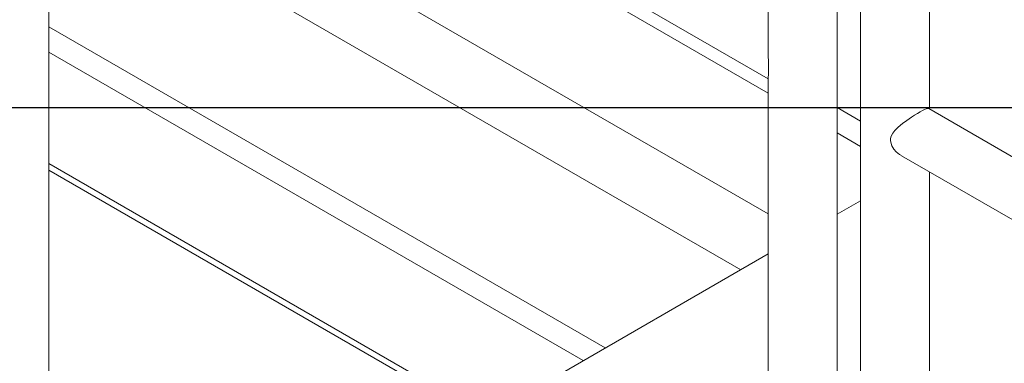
# Model space of a CAD drawing. Header units: millimetres. Extents: x 525 to 29324, y 175 to 20618.
# Tile 397 of 588: x 21054 to 21657, y 13949 to 14160. Entities that reach past the tile are written whole.
import ezdxf

# ---------------------------------------------------------------- set-up
doc = ezdxf.new("R2010")
doc.units = ezdxf.units.MM
doc.linetypes.add('SLD-Continua', pattern=[0])
doc.layers.add('COTAS', color=1, linetype='SLD-Continua')

msp = doc.modelspace()

# ---------------------------------------------------------------- linework, layer by layer
at = {"color": 7, "linetype": 'SLD-Continua', "lineweight": 18, "ltscale": 35}
for p, q in [((21512.56, 14498.49), (21512.56, 14136.52)), ((21554.73, 13654.09), (21554.73, 14498.49)), ((21569.13, 14465.85), (21569.13, 13621.44)), ((21611.3, 14105.47), (21611.3, 14465.85)), ((21054.46, 14388.28), (21512.56, 14123.89)), ((21071.54, 13932.96), (21071.54, 14378.43)), ((21512.56, 14115.15), (21071.54, 14369.69)), ((21512.56, 14115.15), (21071.54, 14369.69)), ((21512.56, 14115.15), (21071.54, 14369.69)), ((21512.56, 14115.15), (21071.54, 14369.69)), ((21512.56, 14115.15), (21071.54, 14369.69)), ((21512.56, 14041.18), (21071.54, 14295.72)), ((21512.56, 14041.18), (21071.54, 14295.72)), ((21512.56, 14041.18), (21071.54, 14295.72)), ((21512.56, 14041.18), (21071.54, 14295.72)), ((21512.56, 14041.18), (21071.54, 14295.72)), ((21495.71, 14006.82), (21071.54, 14251.63)), ((21495.71, 14006.82), (21071.54, 14251.63)), ((21495.71, 14006.82), (21071.54, 14251.63)), ((21495.71, 14006.82), (21071.54, 14251.63)), ((21495.71, 14006.82), (21071.54, 14251.63)), ((21412.62, 13958.87), (21071.54, 14155.73)), ((21412.62, 13958.87), (21071.54, 14155.73)), ((21412.62, 13958.87), (21071.54, 14155.73)), ((21412.62, 13958.87), (21071.54, 14155.73)), ((21412.62, 13958.87), (21071.54, 14155.73)), ((21399.18, 13951.11), (21071.54, 14140.21)), ((21399.18, 13951.11), (21071.54, 14140.21)), ((21399.18, 13951.11), (21071.54, 14140.21)), ((21399.18, 13951.11), (21071.54, 14140.21)), ((21399.18, 13951.11), (21071.54, 14140.21)), ((21512.56, 14124.86), (21512.56, 13654.09)), ((21569.13, 14098.02), (21554.73, 14106.33)), ((21569.13, 14098.02), (21554.73, 14106.33)), ((21569.13, 14098.02), (21554.73, 14106.33)), ((21569.13, 14098.02), (21554.73, 14106.33)), ((21569.13, 14098.02), (21554.73, 14106.33)), ((22052.32, 13850.94), (21610.91, 14105.69)), ((21569.13, 14082.5), (21554.73, 14090.82)), ((21569.13, 14082.5), (21554.73, 14090.82)), ((21569.13, 14082.5), (21554.73, 14090.82)), ((21569.13, 14082.5), (21554.73, 14090.82)), ((21569.13, 14082.5), (21554.73, 14090.82)), ((21594.22, 14076.76), (22052.32, 13812.37)), ((21071.54, 14071.92), (21512.56, 13817.39)), ((21071.54, 14067.84), (21512.56, 13813.31)), ((21611.3, 13621.44), (21611.3, 14066.91)), ((21554.73, 14040.89), (21569.13, 14049.2)), ((21554.73, 14040.89), (21569.13, 14049.2)), ((21554.73, 14040.89), (21569.13, 14049.2)), ((21554.73, 14040.89), (21569.13, 14049.2)), ((21554.73, 14040.89), (21569.13, 14049.2)), ((21340.02, 13916.97), (21512.56, 14016.55)), ((21340.02, 13916.97), (21512.56, 14016.55)), ((21340.02, 13916.97), (21512.56, 14016.55)), ((21340.02, 13916.97), (21512.56, 14016.55)), ((21340.02, 13916.97), (21512.56, 14016.55))]:
    msp.add_line(p, q, dxfattribs=at)
at = {"color": 7, "linetype": 'SLD-Continua', "lineweight": 18, "ltscale": 35, "flags": 128}
msp.add_lwpolyline([(21594.23, 14076.81), (21593.07, 14077.49), (21591.05, 14079.16), (21589.55, 14080.86), (21588.35, 14082.81), (21587.52, 14085.81), (21587.58, 14087.3), (21587.97, 14088.79), (21588.84, 14090.52), (21590.09, 14092.19), (21592.22, 14094.36), (21594.75, 14096.48), (21597.43, 14098.46), (21600.32, 14100.43), (21602.18, 14101.62), (21604.02, 14102.74), (21605.66, 14103.7), (21607.16, 14104.52), (21608.34, 14105.1), (21609.32, 14105.52), (21610.13, 14105.75), (21610.71, 14105.77), (21610.88, 14105.65)], dxfattribs=at)
at = {"color": 7, "linetype": 'SLD-Continua', "lineweight": 18, "ltscale": 1225}
msp.add_arc((21355.36, 14131.08), 157.33, 357.74171, 2.19164, dxfattribs=at)
at = {"layer": 'COTAS', "ltscale": 35}
msp.add_line((20663.75, 14106.34), (21993.65, 14106.34), dxfattribs=at)

doc.saveas('drawing.dxf')
